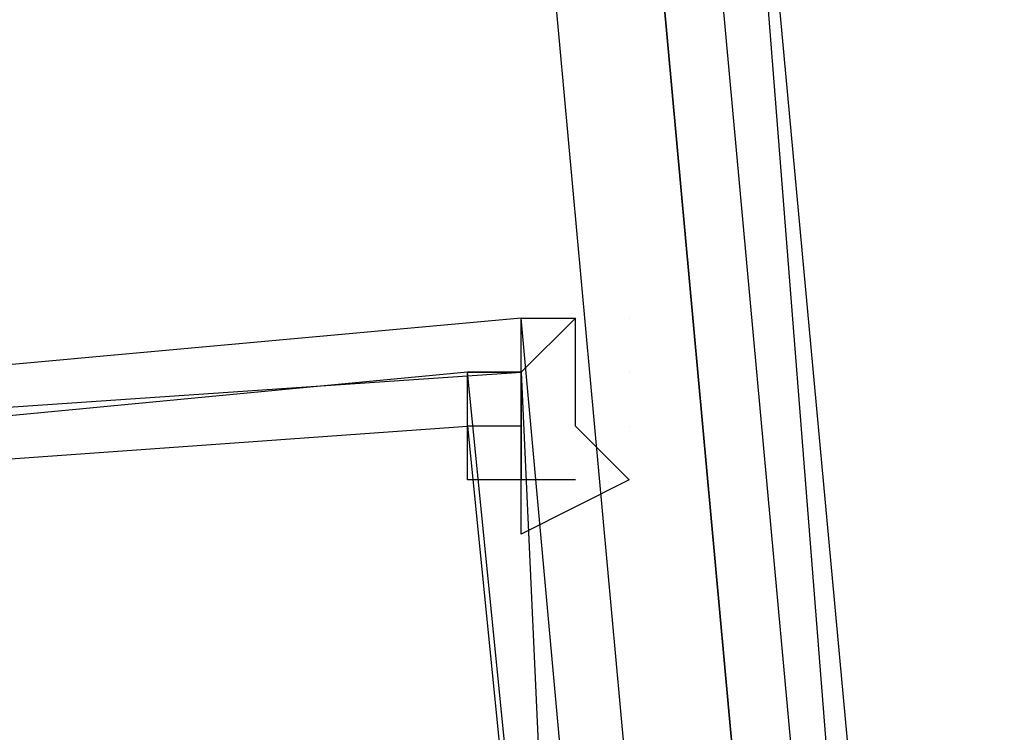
# Model space of a CAD drawing. Header units: feet. Extents: x -79 to 198, y -22 to 181.
# Tile 884 of 982: x 137.369 to 137.613, y 122.875 to 123.051. Entities that reach past the tile are written whole.
import ezdxf

# ---------------------------------------------------------------- set-up
doc = ezdxf.new("R2010")
doc.units = ezdxf.units.FT
doc.layers.add('A-LINEA', color=7, linetype='CONTINUOUS')

msp = doc.modelspace()

# ---------------------------------------------------------------- linework, layer by layer
at = {"layer": 'A-LINEA'}
for p, q in [((137.5067, 122.9644), (137.5067, 122.9778)), ((137.5067, 122.9644), (137.5067, 122.9778)), ((137.52, 122.9778), (137.52, 122.9778)), ((137.52, 122.9778), (137.52, 122.9778)), ((137.5067, 122.9511), (137.5067, 122.9644)), ((137.5067, 122.9511), (137.5067, 122.9644)), ((137.52, 122.9644), (137.52, 122.9644)), ((137.52, 122.9644), (137.52, 122.9644)), ((137.52, 122.9378), (137.5067, 122.9511)), ((137.52, 122.9378), (137.5067, 122.9511)), ((137.52, 122.9511), (137.52, 122.9511)), ((137.52, 122.9511), (137.52, 122.9511))]:
    msp.add_line(p, q, dxfattribs=at)
for points in [[(138.3067, 108.7111), (138.2133, 112.1778), (138.0667, 115.6578), (137.8533, 119.1244), (137.6, 122.5911), (137.28, 126.0578), (136.9067, 129.5244), (136.48, 132.9778), (136, 136.4178), (135.4667, 139.8578), (134.88, 143.2844)], [(138.3067, 108.7111), (138.2133, 112.1778), (138.0667, 115.6578), (137.8533, 119.1244), (137.6, 122.5911), (137.28, 126.0578), (136.9067, 129.5244), (136.48, 132.9778), (136, 136.4178), (135.4667, 139.8578), (134.88, 143.2844)], [(138.3467, 106.2578), (138.2933, 109.6444), (138.1733, 113.0311), (138.0267, 116.4044), (137.8133, 119.7778), (137.5467, 123.1511), (137.2267, 126.5244), (136.8667, 129.8844), (136.4533, 133.2444), (135.9733, 136.5911), (135.4533, 139.9378), (134.88, 143.2711)], [(138.3467, 106.2578), (138.2933, 109.6444), (138.1733, 113.0311), (138.0267, 116.4044), (137.8133, 119.7778), (137.5467, 123.1511), (137.2267, 126.5244), (136.8667, 129.8844), (136.4533, 133.2444), (135.9733, 136.5911), (135.4533, 139.9378), (134.88, 143.2711)], [(137.1733, 126.7911), (137.1867, 126.7911), (137.5467, 122.8578), (137.5333, 122.8578), (137.52, 122.8578), (137.16, 126.7911), (137.1733, 126.7911)], [(137.1733, 126.7911), (137.1867, 126.7911), (137.5467, 122.8578), (137.5333, 122.8578), (137.52, 122.8578), (137.16, 126.7911), (137.1733, 126.7911)], [(137.2, 126.7911), (137.56, 122.8711), (137.56, 122.8578), (137.5467, 122.8578), (137.1867, 126.7911), (137.2, 126.7911)], [(137.2, 126.7911), (137.56, 122.8711), (137.56, 122.8578), (137.5467, 122.8578), (137.1867, 126.7911), (137.2, 126.7911)], [(136.9067, 122.9244), (136.9333, 122.6311), (137.52, 122.6844), (137.4933, 122.9778), (136.9067, 122.9244)], [(136.9067, 122.9244), (136.9333, 122.6311), (137.52, 122.6844), (137.4933, 122.9778), (136.9067, 122.9244)], [(137.5067, 122.9378), (137.5067, 122.9378), (137.4933, 122.9378), (137.4933, 122.9378), (137.4933, 122.9511), (137.4933, 122.9511), (137.48, 122.9511), (137.48, 122.9511), (137.48, 122.9511), (137.48, 122.9644), (137.48, 122.9644), (137.48, 122.9644), (137.48, 122.9644), (137.48, 122.9644), (137.4933, 122.9644), (137.4933, 122.9644), (137.4933, 122.9778), (137.4933, 122.9778), (137.5067, 122.9778), (137.5067, 122.9778)], [(137.52, 122.9378), (137.52, 122.9378), (137.52, 122.9378), (137.52, 122.9378), (137.4933, 122.9244), (137.4933, 122.9244), (137.4933, 122.9511), (137.4933, 122.9511), (137.4933, 122.9511), (137.4933, 122.9378), (137.48, 122.9378), (137.48, 122.9511), (137.48, 122.9511), (137.48, 122.9644), (137.4933, 122.9644), (137.4933, 122.9511), (137.4933, 122.9511), (137.4933, 122.9511), (137.4933, 122.9644), (137.4933, 122.9644), (137.5067, 122.9778), (137.5067, 122.9778)], [(137.5067, 122.9378), (137.5067, 122.9378), (137.4933, 122.9378), (137.4933, 122.9378), (137.4933, 122.9511), (137.4933, 122.9511), (137.48, 122.9511), (137.48, 122.9511), (137.48, 122.9511), (137.48, 122.9644), (137.48, 122.9644), (137.48, 122.9644), (137.48, 122.9644), (137.48, 122.9644), (137.4933, 122.9644), (137.4933, 122.9644), (137.4933, 122.9778), (137.4933, 122.9778), (137.5067, 122.9778), (137.5067, 122.9778)], [(137.52, 122.9378), (137.52, 122.9378), (137.52, 122.9378), (137.52, 122.9378), (137.4933, 122.9244), (137.4933, 122.9244), (137.4933, 122.9511), (137.4933, 122.9511), (137.4933, 122.9511), (137.4933, 122.9378), (137.48, 122.9378), (137.48, 122.9511), (137.48, 122.9511), (137.48, 122.9644), (137.4933, 122.9644), (137.4933, 122.9511), (137.4933, 122.9511), (137.4933, 122.9511), (137.4933, 122.9644), (137.4933, 122.9644), (137.5067, 122.9778), (137.5067, 122.9778)], [(136.9333, 122.6311), (136.9067, 122.9244), (137.4933, 122.9644), (137.5067, 122.6711), (136.9333, 122.6311)], [(136.9333, 122.6311), (136.9067, 122.9244), (137.4933, 122.9644), (137.5067, 122.6711), (136.9333, 122.6311)], [(136.92, 122.9111), (136.9467, 122.6444), (137.5067, 122.6978), (137.48, 122.9644), (136.92, 122.9111)], [(136.92, 122.9111), (136.9467, 122.6444), (137.5067, 122.6978), (137.48, 122.9644), (136.92, 122.9111)], [(137.52, 122.9644), (137.52, 122.9644), (137.52, 122.9644)], [(137.52, 122.9644), (137.52, 122.9644), (137.52, 122.9644)], [(136.9467, 122.6444), (136.92, 122.9111), (137.48, 122.9511), (137.5067, 122.6844), (136.9467, 122.6444)], [(136.9467, 122.6444), (136.92, 122.9111), (137.48, 122.9511), (137.5067, 122.6844), (136.9467, 122.6444)], [(137.4933, 122.9511), (137.48, 122.9511), (137.48, 122.9511)], [(137.4933, 122.9511), (137.48, 122.9511), (137.48, 122.9511)], [(137.4933, 122.9511), (137.4933, 122.9511), (137.4933, 122.9511)], [(137.4933, 122.9511), (137.4933, 122.9511), (137.4933, 122.9511)], [(137.52, 122.9511), (137.52, 122.9511), (137.52, 122.9511)], [(137.52, 122.9511), (137.52, 122.9511), (137.52, 122.9511)]]:
    msp.add_lwpolyline(points, dxfattribs=at)
msp.add_lwpolyline([(137.4933, 122.9644), (137.48, 122.9644), (137.48, 122.9644), (137.4933, 122.9644)], close=True, dxfattribs=at)
msp.add_lwpolyline([(137.4933, 122.9644), (137.48, 122.9644), (137.48, 122.9644), (137.4933, 122.9644)], close=True, dxfattribs=at)

doc.saveas('drawing.dxf')
